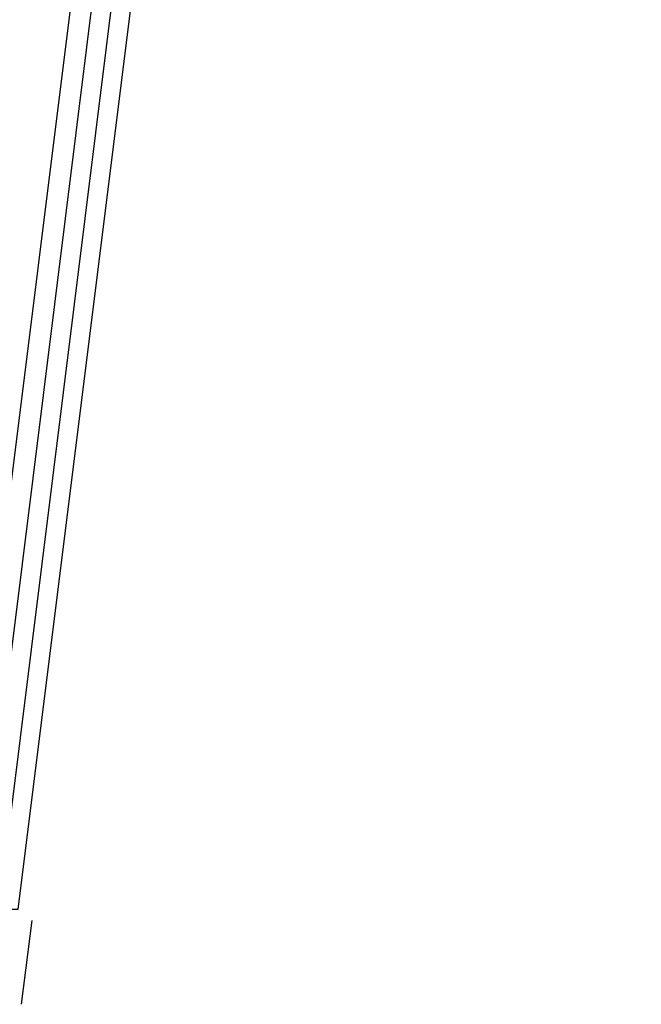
# Model space of a CAD drawing. Header units: feet. Extents: x -79 to 198, y -22 to 181.
# Tile 829 of 982: x 137.948 to 138.373, y 103.206 to 103.88. Entities that reach past the tile are written whole.
import ezdxf

# ---------------------------------------------------------------- set-up
doc = ezdxf.new("R2010")
doc.units = ezdxf.units.FT
doc.layers.add('A-LINEA', color=7, linetype='CONTINUOUS')

msp = doc.modelspace()

# ---------------------------------------------------------------- linework, layer by layer
at = {"layer": 'A-LINEA'}
msp.add_line((137.9559, 103.2634), (137.9487, 103.2059), dxfattribs=at)
msp.add_line((137.9559, 103.2634), (137.9487, 103.2059), dxfattribs=at)
for points in [[(137.92, 103.2711), (138.3467, 106.6978), (138.3333, 106.6978), (137.9067, 103.2844), (137.9067, 103.2711), (137.92, 103.2711)], [(137.92, 103.2711), (138.3467, 106.6978), (138.3333, 106.6978), (137.9067, 103.2844), (137.9067, 103.2711), (137.92, 103.2711)], [(137.9467, 103.2711), (138.3733, 106.6844), (138.3733, 106.6978), (138.36, 106.6978), (137.9333, 103.2711), (137.9467, 103.2711)], [(137.9467, 103.2711), (138.3733, 106.6844), (138.3733, 106.6978), (138.36, 106.6978), (137.9333, 103.2711), (137.9467, 103.2711)]]:
    msp.add_lwpolyline(points, dxfattribs=at)

doc.saveas('drawing.dxf')
